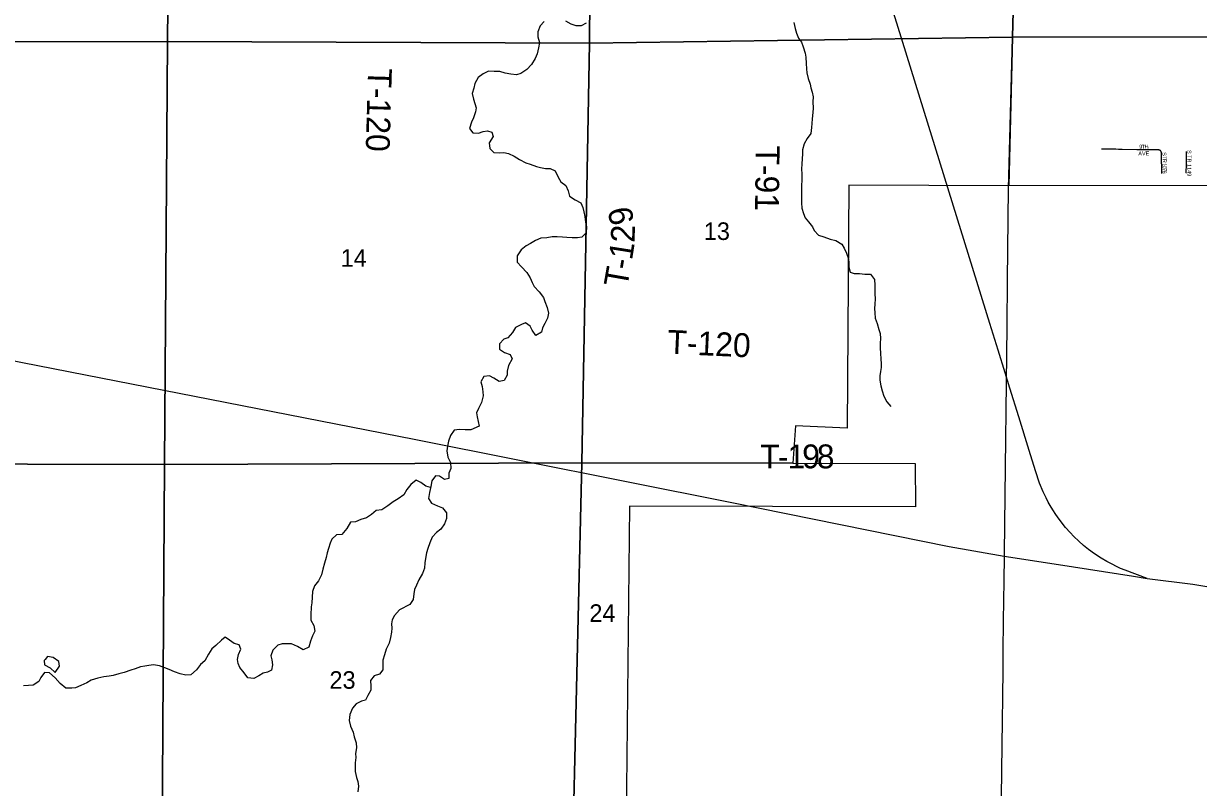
# Model space of a CAD drawing. Extents: x 1772825 to 1773716, y 1138558 to 1139032.
# Drawn here: x 1772826.822 to 1772828.223, y 1138562.254 to 1138563.164 of the extents above; entities that cross this region are included whole.
import ezdxf

# ---------------------------------------------------------------- set-up
doc = ezdxf.new("R2010")
doc.units = 0
for name, color, linetype in [('GM_X_Minor_Lake', 7, 'Continuous'), ('GM_X_Minor_River', 7, 'Continuous'), ('GM_X_Rail_Line', 7, 'Continuous'), ('GM_X_Section', 7, 'Continuous'), ('GM_X_Section_Text', 7, 'Continuous'), ('GM_X_Township', 7, 'Continuous'), ('GM_X_Township_Road_Text', 7, 'Continuous'), ('GM_X_Township_Subdivision', 7, 'Continuous'), ('GM_X_Township_Subdivision_Text', 7, 'Continuous')]:
    doc.layers.add(name, color=color, linetype=linetype)

msp = doc.modelspace()

# ---------------------------------------------------------------- linework, layer by layer
at = {"layer": 'GM_X_Minor_Lake'}
for points in [[(1772826.8481, 1138562.4065), (1772826.8471, 1138562.4052), (1772826.8474, 1138562.4004), (1772826.8544, 1138562.3966), (1772826.8601, 1138562.3912)], [(1772826.8601, 1138562.3912), (1772826.8653, 1138562.3988), (1772826.8644, 1138562.4041), (1772826.8576, 1138562.4091), (1772826.8509, 1138562.4103), (1772826.8481, 1138562.4065)]]:
    msp.add_lwpolyline(points, dxfattribs=at)
at = {"layer": 'GM_X_Minor_River'}
for points in [[(1772827.4429, 1138563.1665), (1772827.4381, 1138563.1611), (1772827.4354, 1138563.154), (1772827.4354, 1138563.1483), (1772827.4374, 1138563.1413), (1772827.4361, 1138563.1351), (1772827.4347, 1138563.128), (1772827.4322, 1138563.1224), (1772827.4278, 1138563.115), (1772827.4225, 1138563.1091), (1772827.4154, 1138563.1046), (1772827.4101, 1138563.1027), (1772827.4031, 1138563.1035), (1772827.3967, 1138563.1049), (1772827.3903, 1138563.1067), (1772827.3836, 1138563.1069), (1772827.3768, 1138563.1071), (1772827.3702, 1138563.1041), (1772827.3643, 1138563.0996), (1772827.3602, 1138563.0924), (1772827.3593, 1138563.0871), (1772827.3573, 1138563.0807), (1772827.3586, 1138563.074), (1772827.3605, 1138563.0689), (1772827.3621, 1138563.0635), (1772827.3612, 1138563.0586), (1772827.3587, 1138563.0518), (1772827.3565, 1138563.0463), (1772827.3542, 1138563.0389), (1772827.358, 1138563.0339), (1772827.3646, 1138563.0333), (1772827.3705, 1138563.0352), (1772827.3754, 1138563.0363), (1772827.3805, 1138563.0346), (1772827.3822, 1138563.0294), (1772827.3774, 1138563.0217), (1772827.3781, 1138563.0152), (1772827.3832, 1138563.0103), (1772827.39, 1138563.01), (1772827.3948, 1138563.0104), (1772827.4006, 1138563.009), (1772827.4072, 1138563.0058), (1772827.4137, 1138563.0019), (1772827.421, 1138562.9981), (1772827.4263, 1138562.9965), (1772827.4337, 1138562.9938), (1772827.4386, 1138562.9923), (1772827.4447, 1138562.9915), (1772827.45, 1138562.9913), (1772827.456, 1138562.9884), (1772827.4599, 1138562.9811), (1772827.4627, 1138562.9756), (1772827.469, 1138562.9712), (1772827.4718, 1138562.9647), (1772827.4734, 1138562.9583), (1772827.4798, 1138562.9539), (1772827.4866, 1138562.9506), (1772827.4893, 1138562.9447), (1772827.4902, 1138562.9398), (1772827.4916, 1138562.9341), (1772827.4924, 1138562.9274), (1772827.4933, 1138562.9217), (1772827.4929, 1138562.9147), (1772827.4881, 1138562.9094), (1772827.4826, 1138562.9089), (1772827.4763, 1138562.9087), (1772827.4701, 1138562.9091), (1772827.465, 1138562.9094), (1772827.4587, 1138562.91), (1772827.4527, 1138562.9098), (1772827.4462, 1138562.9089), (1772827.4392, 1138562.9082), (1772827.4328, 1138562.9056), (1772827.4267, 1138562.902), (1772827.4214, 1138562.8992), (1772827.4156, 1138562.8943), (1772827.4107, 1138562.8873), (1772827.411, 1138562.8799), (1772827.4159, 1138562.874), (1772827.4223, 1138562.8675), (1772827.4264, 1138562.861), (1772827.4289, 1138562.8557), (1772827.4313, 1138562.8509), (1772827.4371, 1138562.8446), (1772827.4422, 1138562.8377)], [(1772827.4931, 1138563.1643), (1772827.4872, 1138563.1611), (1772827.4813, 1138563.1612), (1772827.4753, 1138563.1631), (1772827.4687, 1138563.1666)], [(1772827.7408, 1138563.1651), (1772827.7423, 1138563.1581), (1772827.7438, 1138563.1524), (1772827.7462, 1138563.1467), (1772827.7496, 1138563.1416), (1772827.7516, 1138563.1362), (1772827.754, 1138563.1286), (1772827.7551, 1138563.1239), (1772827.7555, 1138563.1165), (1772827.7556, 1138563.11), (1772827.7562, 1138563.1053), (1772827.7578, 1138563.0984), (1772827.7599, 1138563.0919), (1772827.761, 1138563.0872), (1772827.7623, 1138563.0824), (1772827.7636, 1138563.0765), (1772827.7633, 1138563.0707), (1772827.7635, 1138563.0631), (1772827.7631, 1138563.0578), (1772827.7624, 1138563.0505), (1772827.7622, 1138563.045), (1772827.7618, 1138563.0403), (1772827.761, 1138563.0331), (1772827.7564, 1138563.027), (1772827.753, 1138563.0206), (1772827.751, 1138563.0136), (1772827.751, 1138563.0083), (1772827.7506, 1138563.0032), (1772827.7502, 1138562.9965), (1772827.7498, 1138562.9908), (1772827.7501, 1138562.9844), (1772827.7501, 1138562.9766), (1772827.7498, 1138562.9718), (1772827.7498, 1138562.9606), (1772827.7499, 1138562.9559), (1772827.7497, 1138562.9504), (1772827.75, 1138562.9439), (1772827.7521, 1138562.9377)], [(1772827.7521, 1138562.9377), (1772827.754, 1138562.9325), (1772827.7581, 1138562.9276), (1772827.763, 1138562.922), (1772827.7647, 1138562.9173), (1772827.7701, 1138562.9119), (1772827.7765, 1138562.9098), (1772827.7839, 1138562.9073), (1772827.7907, 1138562.9057), (1772827.7979, 1138562.9011), (1772827.8007, 1138562.8964), (1772827.8033, 1138562.8903), (1772827.8057, 1138562.8838), (1772827.8061, 1138562.8785), (1772827.8062, 1138562.8737), (1772827.8077, 1138562.8678), (1772827.8126, 1138562.8663), (1772827.8189, 1138562.8661), (1772827.8253, 1138562.8656), (1772827.8319, 1138562.8656), (1772827.8368, 1138562.8591), (1772827.8372, 1138562.8525), (1772827.8371, 1138562.8468), (1772827.8373, 1138562.842), (1772827.8374, 1138562.836), (1772827.837, 1138562.8299), (1772827.8366, 1138562.8244), (1772827.837, 1138562.8194), (1772827.8377, 1138562.8132), (1772827.8399, 1138562.8067), (1772827.842, 1138562.7997), (1772827.8434, 1138562.7947), (1772827.8438, 1138562.789), (1772827.8437, 1138562.7831), (1772827.8435, 1138562.7773), (1772827.8441, 1138562.7714), (1772827.8444, 1138562.7642), (1772827.8447, 1138562.759), (1772827.8447, 1138562.7543), (1772827.8441, 1138562.7494), (1772827.8431, 1138562.7442), (1772827.8431, 1138562.7391), (1772827.8444, 1138562.7325), (1772827.8459, 1138562.7264), (1772827.8479, 1138562.7201), (1772827.8516, 1138562.7136), (1772827.8563, 1138562.7077)], [(1772827.4422, 1138562.8377), (1772827.4439, 1138562.8328), (1772827.4467, 1138562.8257), (1772827.4483, 1138562.8191), (1772827.4471, 1138562.8132), (1772827.4439, 1138562.8066), (1772827.441, 1138562.8015), (1772827.44, 1138562.7964), (1772827.4332, 1138562.7924), (1772827.4287, 1138562.7989), (1772827.4263, 1138562.8037), (1772827.4208, 1138562.8075), (1772827.416, 1138562.8054), (1772827.409, 1138562.802), (1772827.4052, 1138562.796), (1772827.3997, 1138562.7898), (1772827.3949, 1138562.7879), (1772827.3899, 1138562.7824), (1772827.3897, 1138562.7763), (1772827.3956, 1138562.7721), (1772827.4026, 1138562.7698), (1772827.4048, 1138562.7647), (1772827.4004, 1138562.7567), (1772827.3988, 1138562.7499), (1772827.3988, 1138562.7452), (1772827.3954, 1138562.7389), (1772827.3893, 1138562.7378), (1772827.3831, 1138562.7418), (1772827.378, 1138562.7443), (1772827.371, 1138562.7434), (1772827.3677, 1138562.7372), (1772827.369, 1138562.7315), (1772827.3701, 1138562.7252), (1772827.3702, 1138562.7205), (1772827.3685, 1138562.7125), (1772827.3647, 1138562.7053), (1772827.3624, 1138562.7004), (1772827.3631, 1138562.6954), (1772827.3654, 1138562.6846)], [(1772827.3654, 1138562.6846), (1772827.3555, 1138562.6799), (1772827.349, 1138562.6802), (1772827.342, 1138562.6806), (1772827.3356, 1138562.6795), (1772827.3313, 1138562.6733), (1772827.329, 1138562.6665), (1772827.3278, 1138562.6606), (1772827.3272, 1138562.6549), (1772827.3283, 1138562.6477), (1772827.3313, 1138562.641), (1772827.3318, 1138562.6342), (1772827.3295, 1138562.6283), (1772827.3293, 1138562.6222), (1772827.3241, 1138562.6209), (1772827.3183, 1138562.625), (1772827.3135, 1138562.6252), (1772827.3091, 1138562.6192), (1772827.3079, 1138562.6125), (1772827.3062, 1138562.6055), (1772827.3052, 1138562.5983), (1772827.3088, 1138562.5928), (1772827.3157, 1138562.5895), (1772827.3218, 1138562.5872), (1772827.3267, 1138562.5811), (1772827.3268, 1138562.5746), (1772827.3243, 1138562.5682), (1772827.3199, 1138562.5616), (1772827.3146, 1138562.5578), (1772827.3096, 1138562.5524), (1772827.3067, 1138562.5456), (1772827.3042, 1138562.5386), (1772827.3028, 1138562.5334), (1772827.3014, 1138562.5268), (1772827.3008, 1138562.5217), (1772827.3002, 1138562.5154), (1772827.2981, 1138562.5088), (1772827.2935, 1138562.5014), (1772827.291, 1138562.495), (1772827.2885, 1138562.4901), (1772827.2877, 1138562.4848), (1772827.2869, 1138562.478), (1772827.283, 1138562.4719), (1772827.2705, 1138562.4656), (1772827.2647, 1138562.4588), (1772827.2618, 1138562.4539), (1772827.2612, 1138562.4489), (1772827.2614, 1138562.4438), (1772827.2612, 1138562.4391), (1772827.2598, 1138562.4328), (1772827.2582, 1138562.4262), (1772827.2546, 1138562.4188), (1772827.2528, 1138562.4122), (1772827.2509, 1138562.4058), (1772827.2508, 1138562.4004), (1772827.2506, 1138562.3942), (1772827.2468, 1138562.3889), (1772827.2403, 1138562.3872), (1772827.2361, 1138562.3814), (1772827.2366, 1138562.3749), (1772827.2366, 1138562.3702), (1772827.2329, 1138562.3638), (1772827.23, 1138562.3581), (1772827.2253, 1138562.3568), (1772827.219, 1138562.3538), (1772827.2144, 1138562.3485), (1772827.2113, 1138562.3412), (1772827.2107, 1138562.3341), (1772827.2122, 1138562.3271), (1772827.2153, 1138562.3199), (1772827.2164, 1138562.3144), (1772827.2188, 1138562.3075), (1772827.2192, 1138562.3013), (1772827.2182, 1138562.2946), (1772827.2185, 1138562.2899), (1772827.2179, 1138562.2836), (1772827.2179, 1138562.2783), (1772827.2176, 1138562.273), (1772827.2193, 1138562.266), (1772827.221, 1138562.2612), (1772827.2217, 1138562.2559), (1772827.2211, 1138562.2491)], [(1772827.3076, 1138562.6113), (1772827.3019, 1138562.6128), (1772827.2962, 1138562.6172), (1772827.2904, 1138562.6201), (1772827.2842, 1138562.6148), (1772827.2793, 1138562.609), (1772827.2756, 1138562.6025), (1772827.2691, 1138562.598), (1772827.2632, 1138562.5943), (1772827.2567, 1138562.5894), (1772827.2497, 1138562.5847), (1772827.2428, 1138562.5842), (1772827.2371, 1138562.5791), (1772827.2312, 1138562.5752), (1772827.2247, 1138562.5731), (1772827.2183, 1138562.5707), (1772827.212, 1138562.57), (1772827.2078, 1138562.5624), (1772827.202, 1138562.5556), (1772827.1954, 1138562.5551), (1772827.1899, 1138562.55), (1772827.1879, 1138562.5451), (1772827.186, 1138562.5387), (1772827.1844, 1138562.5334), (1772827.1831, 1138562.5281), (1772827.1811, 1138562.5211), (1772827.1792, 1138562.5143), (1772827.1776, 1138562.5074), (1772827.1739, 1138562.5004), (1772827.1693, 1138562.4942), (1772827.167, 1138562.4876), (1772827.1666, 1138562.4808), (1772827.166, 1138562.4741), (1772827.1654, 1138562.4694), (1772827.1649, 1138562.4599), (1772827.1651, 1138562.4536), (1772827.1686, 1138562.447), (1772827.1697, 1138562.4403), (1772827.167, 1138562.4348), (1772827.1645, 1138562.4282), (1772827.1626, 1138562.4214), (1772827.1557, 1138562.418), (1772827.1491, 1138562.4219), (1772827.1419, 1138562.4254), (1772827.1364, 1138562.4254), (1772827.1307, 1138562.4253), (1772827.1256, 1138562.4236), (1772827.1196, 1138562.4176), (1772827.1171, 1138562.4109), (1772827.1184, 1138562.4062), (1772827.1191, 1138562.4003), (1772827.1181, 1138562.3937), (1772827.1134, 1138562.3914), (1772827.1081, 1138562.3903), (1772827.1031, 1138562.3873), (1772827.097, 1138562.3839), (1772827.0898, 1138562.3848), (1772827.0855, 1138562.3905), (1772827.0802, 1138562.3972), (1772827.0784, 1138562.4019), (1772827.0776, 1138562.4067), (1772827.0786, 1138562.4125), (1772827.0813, 1138562.419), (1772827.0795, 1138562.4239), (1772827.0736, 1138562.4257), (1772827.0681, 1138562.4295), (1772827.063, 1138562.4332), (1772827.0583, 1138562.4296), (1772827.0516, 1138562.4232), (1772827.0468, 1138562.4192), (1772827.0431, 1138562.4128), (1772827.0385, 1138562.4051), (1772827.0334, 1138562.4007), (1772827.0288, 1138562.3943), (1772827.0219, 1138562.3881), (1772827.0158, 1138562.388), (1772827.009, 1138562.3893), (1772827.0024, 1138562.3919), (1772826.9962, 1138562.3946), (1772826.9909, 1138562.3967), (1772826.9846, 1138562.3992), (1772826.9774, 1138562.4002), (1772826.9719, 1138562.3995), (1772826.967, 1138562.3988), (1772826.962, 1138562.3977), (1772826.9556, 1138562.3956), (1772826.9502, 1138562.3938), (1772826.9424, 1138562.3912), (1772826.936, 1138562.3895), (1772826.9293, 1138562.3877), (1772826.9246, 1138562.3869), (1772826.9181, 1138562.386), (1772826.9111, 1138562.3842), (1772826.9031, 1138562.382), (1772826.8978, 1138562.3788), (1772826.8909, 1138562.3754), (1772826.8846, 1138562.373), (1772826.8799, 1138562.3725), (1772826.8727, 1138562.3723), (1772826.8661, 1138562.3779), (1772826.86, 1138562.3848)], [(1772826.86, 1138562.3848), (1772826.8536, 1138562.3907), (1772826.8476, 1138562.3911), (1772826.8432, 1138562.3853), (1772826.8407, 1138562.3802), (1772826.834, 1138562.376), (1772826.8285, 1138562.3755), (1772826.8224, 1138562.375)]]:
    msp.add_lwpolyline(points, dxfattribs=at)
at = {"layer": 'GM_X_Rail_Line'}
for points in [[(1772828.1618, 1138562.5032), (1772828.1355, 1138562.513), (1772828.1301, 1138562.5151), (1772828.1259, 1138562.517), (1772828.1193, 1138562.5203), (1772828.1136, 1138562.5233), (1772828.1071, 1138562.5272), (1772828.0989, 1138562.5325), (1772828.0918, 1138562.5377), (1772828.0859, 1138562.5425), (1772828.0804, 1138562.5474), (1772828.0745, 1138562.5531), (1772828.0699, 1138562.5577), (1772828.0644, 1138562.5639), (1772828.0555, 1138562.5753), (1772828.0519, 1138562.5806), (1772828.0501, 1138562.5835), (1772828.0472, 1138562.588), (1772828.0439, 1138562.5939), (1772828.0412, 1138562.5992), (1772828.0378, 1138562.6061), (1772828.0334, 1138562.6166), (1772828.0285, 1138562.6311), (1772828.0211, 1138562.6555), (1772828.0086, 1138562.6954), (1772827.9981, 1138562.7298), (1772827.9925, 1138562.7478), (1772827.9841, 1138562.775), (1772827.9743, 1138562.8067), (1772827.8706, 1138563.1413), (1772827.8407, 1138563.2374)], [(1772825.3579, 1138563.0521), (1772825.6102, 1138563.002), (1772826.0089, 1138562.9227), (1772826.4234, 1138562.8398), (1772826.7456, 1138562.7751), (1772827.2882, 1138562.669), (1772827.6667, 1138562.5936), (1772827.9257, 1138562.5412), (1772827.9912, 1138562.5295), (1772828.02, 1138562.5252), (1772828.0741, 1138562.5169), (1772828.1454, 1138562.5058), (1772828.1618, 1138562.5032)], [(1772828.1618, 1138562.5032), (1772828.216, 1138562.4962), (1772828.2471, 1138562.4912), (1772828.275, 1138562.4885), (1772828.3, 1138562.4867), (1772828.3086, 1138562.4857), (1772828.3202, 1138562.484), (1772828.3279, 1138562.4826), (1772828.3398, 1138562.4799), (1772828.4328, 1138562.4532)]]:
    msp.add_lwpolyline(points, dxfattribs=at)
at = {"layer": 'GM_X_Section'}
for points in [[(1772826.4978, 1138563.6481), (1772826.9989, 1138563.6423), (1772826.994, 1138563.1427), (1772826.5017, 1138563.1418)], [(1772827.5006, 1138563.6402), (1772828.0145, 1138563.6476), (1772828.0014, 1138563.1477), (1772827.4972, 1138563.1407)], [(1772828.0145, 1138563.6476), (1772828.55, 1138563.6502), (1772828.5401, 1138563.1483), (1772828.0014, 1138563.1477)], [(1772826.9989, 1138563.6423), (1772827.5006, 1138563.6402), (1772827.4972, 1138563.1407), (1772826.994, 1138563.1427)], [(1772826.994, 1138563.1427), (1772826.9906, 1138562.6389), (1772826.4997, 1138562.64), (1772826.5017, 1138563.1418)], [(1772827.4972, 1138563.1407), (1772827.488, 1138562.6409), (1772826.9906, 1138562.6389), (1772826.994, 1138563.1427)], [(1772828.0014, 1138563.1477), (1772827.9967, 1138562.9706), (1772827.8061, 1138562.9715), (1772827.8041, 1138562.6822), (1772827.7424, 1138562.6847), (1772827.7396, 1138562.6403), (1772827.488, 1138562.6409), (1772827.4972, 1138563.1407)], [(1772828.5401, 1138563.1483), (1772828.5374, 1138562.971), (1772827.9967, 1138562.9706), (1772828.0014, 1138563.1477)], [(1772826.4997, 1138562.64), (1772826.9906, 1138562.6389), (1772826.9874, 1138562.1357), (1772826.4919, 1138562.1338)], [(1772826.9906, 1138562.6389), (1772827.488, 1138562.6409), (1772827.476, 1138562.1375), (1772826.9874, 1138562.1357)], [(1772827.488, 1138562.6409), (1772827.7396, 1138562.6403), (1772827.8853, 1138562.64), (1772827.8858, 1138562.5882), (1772827.5448, 1138562.5893), (1772827.5406, 1138562.2161), (1772827.9842, 1138562.2211), (1772827.9829, 1138562.1422), (1772827.476, 1138562.1375)]]:
    msp.add_lwpolyline(points, close=True, dxfattribs=at)
at = {"layer": 'GM_X_Township'}
msp.add_lwpolyline([(1772827.9826, 1138561.1355), (1772827.9839, 1138561.2587), (1772827.9843, 1138561.3619), (1772827.985, 1138561.5477), (1772827.9851, 1138561.5845), (1772827.9848, 1138561.9446), (1772827.9869, 1138562.1227), (1772827.9872, 1138562.1507), (1772827.9883, 1138562.2422), (1772827.9886, 1138562.2742), (1772827.9893, 1138562.334), (1772827.9896, 1138562.361), (1772827.99, 1138562.3955), (1772827.9903, 1138562.4194), (1772827.991, 1138562.4798), (1772827.9912, 1138562.4971), (1772827.992, 1138562.5676), (1772827.9947, 1138562.8036), (1772827.9954, 1138562.8584), (1772827.9966, 1138562.9676), (1772828.0013, 1138563.146), (1772828.0147, 1138563.6455)], dxfattribs=at)
msp.add_lwpolyline([(1772827.9826, 1138561.1355), (1772827.9839, 1138561.2587), (1772827.9843, 1138561.3619), (1772827.985, 1138561.5477), (1772827.9851, 1138561.5845), (1772827.9848, 1138561.9446), (1772827.9869, 1138562.1227), (1772827.9872, 1138562.1507), (1772827.9883, 1138562.2422), (1772827.9886, 1138562.2742), (1772827.9893, 1138562.334), (1772827.9896, 1138562.361), (1772827.99, 1138562.3955), (1772827.9903, 1138562.4194), (1772827.991, 1138562.4798), (1772827.9912, 1138562.4971), (1772827.992, 1138562.5676), (1772827.9947, 1138562.8036), (1772827.9954, 1138562.8584), (1772827.9966, 1138562.9676), (1772828.0013, 1138563.146), (1772828.0147, 1138563.6455)], dxfattribs=at)
at = {"layer": 'GM_X_Township_Subdivision'}
for points in [[(1772828.1075, 1138563.0147), (1772828.11, 1138563.0146), (1772828.1138, 1138563.0146), (1772828.1189, 1138563.0147), (1772828.1233, 1138563.0147), (1772828.1246, 1138563.0146), (1772828.1277, 1138563.0144)], [(1772828.1277, 1138563.0144), (1772828.1293, 1138563.0143), (1772828.13, 1138563.0143), (1772828.1309, 1138563.0142), (1772828.1321, 1138563.0142), (1772828.1494, 1138563.014), (1772828.1543, 1138563.0139)], [(1772828.1543, 1138563.0139), (1772828.1596, 1138563.0138), (1772828.173, 1138563.0139), (1772828.1745, 1138563.0139), (1772828.1752, 1138563.0138), (1772828.1756, 1138563.0137), (1772828.1759, 1138563.0136), (1772828.1762, 1138563.0135), (1772828.1765, 1138563.0134), (1772828.1769, 1138563.0132), (1772828.1772, 1138563.013)], [(1772828.1792, 1138562.9852), (1772828.1791, 1138562.9937), (1772828.179, 1138562.9997), (1772828.179, 1138563.0033), (1772828.179, 1138563.0063), (1772828.179, 1138563.008), (1772828.1789, 1138563.0084), (1772828.1789, 1138563.009), (1772828.1789, 1138563.0093), (1772828.1789, 1138563.0099), (1772828.1788, 1138563.0101), (1772828.1787, 1138563.0105), (1772828.1786, 1138563.0108), (1772828.1785, 1138563.0112), (1772828.1784, 1138563.0114), (1772828.1783, 1138563.0116), (1772828.1782, 1138563.0118), (1772828.1781, 1138563.0119), (1772828.178, 1138563.012), (1772828.178, 1138563.0121), (1772828.1778, 1138563.0123), (1772828.1777, 1138563.0124), (1772828.1775, 1138563.0126), (1772828.1772, 1138563.013)], [(1772828.208, 1138562.9856), (1772828.2081, 1138562.9862), (1772828.2083, 1138562.9883), (1772828.2086, 1138562.9944), (1772828.2087, 1138562.9988), (1772828.2087, 1138562.9999), (1772828.2088, 1138563.0013), (1772828.2088, 1138563.0042), (1772828.2088, 1138563.008), (1772828.2087, 1138563.0115)]]:
    msp.add_lwpolyline(points, dxfattribs=at)

# ---------------------------------------------------------------- texts
at = {"layer": 'GM_X_Section_Text'}
for s, p in [('13', (1772827.6333, 1138562.9062)), ('14', (1772827.2004, 1138562.8743)), ('24', (1772827.4969, 1138562.4514)), ('23', (1772827.1871, 1138562.3717))]:
    msp.add_text(s, height=0.02093, rotation=0, dxfattribs=at).set_placement(p)
at = {"layer": 'GM_X_Township_Road_Text'}
for s, height, rotation, p in [('T-120', 0.02841, 268.3315, (1772827.2332, 1138563.1109)), ('T-91', 0.02841, 269.2931, (1772827.6953, 1138563.0189)), ('9', 0.0284, 101.8592, (1772827.5505, 1138562.9274)), ('2', 0.0284, 88.5665, (1772827.5508, 1138562.9028)), ('1', 0.0284, 81.0181, (1772827.5477, 1138562.8814)), ('-', 0.0284, 80.1922, (1772827.5456, 1138562.8695)), ('T', 0.0284, 80.0114, (1772827.5419, 1138562.8485)), ('T-120', 0.02841, 357.3962, (1772827.5894, 1138562.7708)), ('T', 0.0284, 0.0932, (1772827.7005, 1138562.6341)), ('1', 0.0284, 0.1161, (1772827.7332, 1138562.6341)), ('9', 0.0284, 0.1719, (1772827.7506, 1138562.6342)), ('8', 0.0284, 0.2174, (1772827.768, 1138562.6342)), ('-', 0.0284, 0.094, (1772827.7217, 1138562.6341))]:
    msp.add_text(s, height=height, rotation=rotation, dxfattribs=at).set_placement(p)
at = {"layer": 'GM_X_Township_Subdivision_Text'}
for s, rotation, p in [('9', 357.6258, (1772828.1522, 1138563.015)), ('T', 357.5947, (1772828.1551, 1138563.0149)), ('H', 3.3087, (1772828.1589, 1138563.0148)), ('AVE', 0, (1772828.1512, 1138563.0069)), ('S', 275.0881, (1772828.1796, 1138563.0105)), ('T', 270.9835, (1772828.18, 1138563.006)), ('R', 270.0486, (1772828.1801, 1138563.0027)), ('S TR 1149', 270, (1772828.2096, 1138563.0133)), ('0', 269.9976, (1772828.1801, 1138562.9948)), ('6', 269.9976, (1772828.1801, 1138562.9889)), ('1', 269.9976, (1772828.1801, 1138562.9977)), ('7', 269.9976, (1772828.1801, 1138562.9918))]:
    msp.add_text(s, height=0.00473, rotation=rotation, dxfattribs=at).set_placement(p)

doc.saveas('drawing.dxf')
